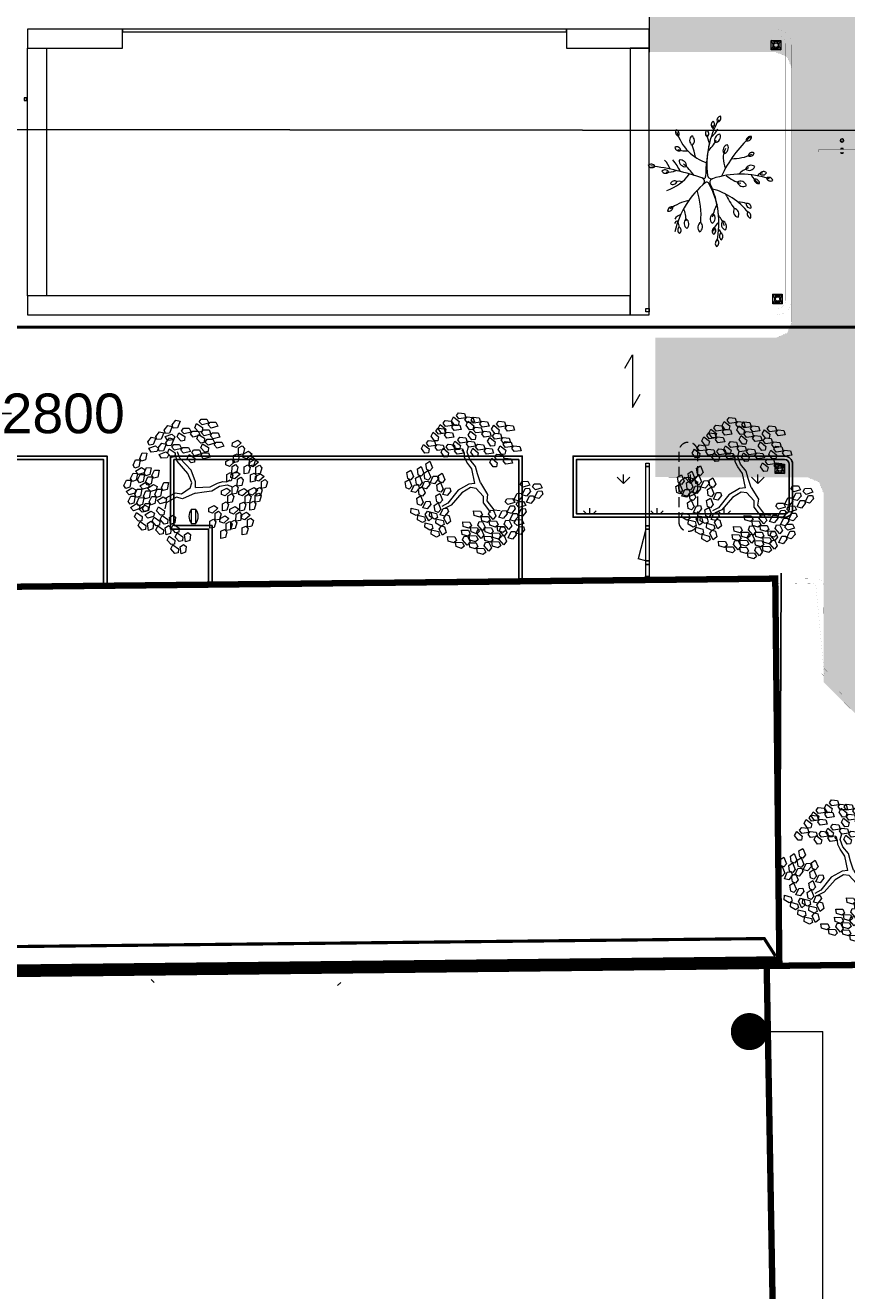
# Model space of a CAD drawing. Header units: millimetres. Extents: x 747415 to 1601423, y -236173 to 551995.
# Tile 482 of 549: x 1165717 to 1191618, y 124037 to 163908. Entities that reach past the tile are written whole.
import ezdxf
from ezdxf.lldxf.tags import DXFTag

# ---------------------------------------------------------------- set-up
doc = ezdxf.new("R2010")
doc.units = ezdxf.units.MM
doc.header["$LTSCALE"] = 100
doc.header["$MEASUREMENT"] = 0
doc.linetypes.add('BORDERX2', pattern=[88.9, 25.4, -12.7, 25.4, -12.7, 0, -12.7])
doc.linetypes.add('HIDDEN2', pattern=[4.7625, 3.175, -1.5875])
doc.layers.get('0').update_dxf_attribs({"linetype": 'CONTINUOUS', "lineweight": 0})
doc.layers.get('DEFPOINTS').update_dxf_attribs({"color": 6, "linetype": 'CONTINUOUS', "lineweight": 0})
for name, color, linetype, lineweight in [('T--9021_OPSTALLEN_SPEC_Rondom_gebouw_Z', 8, 'CONTINUOUS', 0), ('T--A9041_VERHARDING_Wegen', 21, 'CONTINUOUS', 0), ('T--A9042_BEPLANTING', 90, 'CONTINUOUS', 0), ('T--L9020_GEBOUWEN', 252, 'CONTINUOUS', 0), ('T--L9032_HEKWERKEN', 7, 'CONTINUOUS', 0), ('T--L9034_TOEGANGEN', 7, 'CONTINUOUS', 0), ('T--L9042_BEPLANTING', 90, 'CONTINUOUS', 0), ('T--L9042_BOMEN', 84, 'CONTINUOUS', 0), ('T--L9052_Hemelwaterafvoer', 130, 'HEMELWATER_AFVOER', 0), ('T--L9053_Water', 240, 'BLUS_WATER_LEIDING', 0), ('T--L9071_TERREINMEUBILAIR_Bank', 250, 'CONTINUOUS', 0), ('T--M9065_BEVEILIGING_Afsluiters', 240, 'CONTINUOUS', 0)]:
    doc.layers.add(name, color=color, linetype=linetype, lineweight=lineweight)
doc.layers.add('T--L9000_PERCELEN', color=4, linetype='BORDERX2')
doc.layers.add('T--L9041_VERHARDING_Wegen', color=7, linetype='CONTINUOUS')
doc.styles.get("Standard").update_dxf_attribs({"font": 'arial.ttf'})
tags = doc.linetypes.add('BLUS_WATER_LEIDING', pattern='A,12.7,-5.08,["BSH",Standard,S=2.54,R=0,X=-2.54,Y=-1.27],-7.62', length=25.4).pattern_tags.tags
tags[6] = DXFTag(74, 10)
tags = doc.linetypes.add('HEMELWATER_AFVOER', pattern='A,12.7,-5.08,["HWA",Standard,S=2.54,R=0,X=-2.54,Y=-1.27],-7.62', length=25.4).pattern_tags.tags
tags[6] = DXFTag(74, 10)
doc.dimstyles.get("Standard").update_dxf_attribs({"dimtxt": 0.18, "dimasz": 500, "dimexe": 0.18, "dimexo": 0.0625, "dimgap": 0.09, "dimtad": 0, "dimtoh": 1, "dimdec": 0, "dimzin": 0, "dimdsep": 46, "dimtxsty": 'Standard', "dimcen": 0.09, "dimadec": 0, "dimazin": 0, "dimtfac": 1, "dimtdec": 0, "dimtofl": 0, "dimtmove": 0, "dimatfit": 3, "dimfxl": 1, "dimtolj": 1, "dimtzin": 0, "dimarcsym": 0})

# ---------------------------------------------------------------- blocks, each defined once
blk = doc.blocks.new('FMEBLOCK8')
at = {"layer": 'T--L9000_PERCELEN', "flags": 128}
blk.add_lwpolyline([(80.41812, -10.793575), (80.19502, -11.000275), (79.98204, -11.217375), (79.7801, -11.445525), (79.59104, -11.68245), (79.41302, -11.92945), (79.24903, -12.18555), (79.097, -12.448475), (78.959, -12.719525), (78.83503, -12.9974), (78.72601, -13.280475), (78.6301, -13.5694), (78.55006, -13.86255), (78.48405, -14.159275), (78.43299, -14.458275), (78.39803, -14.760525), (78.37802, -15.0644), (78.37411, -15.3673), (78.38492, -15.6715), (78.41114, -15.9744), (78.453, -16.27535), (78.50912, -16.57435), (78.58111, -16.86945), (78.66805, -17.160325), (78.76902, -17.4473), (78.88494, -17.728425), (79.01512, -18.003375), (79.15795, -18.2715), (79.31504, -18.5315), (79.48501, -18.783375), (79.66809, -19.026475), (79.86313, -19.2595), (166.62695, -118.250275), (170.81502, -117.9893), (172.64996, -119.8535), (174.41797, -122.567575), (175.33498, -125.5644), (175.33199, -129.0783), (177.77896, -152.066525), (143.32404, -153.153325), (124.91898, -153.708425), (101.19701, -152.5394), (57.80406, -147.921475), (51.18995, -147.2393), (60.34993, -141.66945), (36.61002, -137.8793), (6.12812, -132.982525), (-32.51188, -124.855575), (-75.50601, -115.69935), (-114.67087, -107.24545), (-155.98807, -98.490275), (-201.03702, -88.701275), (-196.19989, -62.437375), (-193.60503, -48.347325), (-183.94089, 5.017675), (-169.50908, 82.338425), (-156.21094, 153.708425), (-153.35296, 153.1556), (-114.78794, 145.603575), (-60.05599, 135.1896), (5.01193, 122.717725), (7.06399, 122.391425), (22.62993, 119.480725), (65.84992, 111.274475), (165.02799, 92.078675), (199.46198, 85.381725), (201.03702, 84.815575), (195.60695, 83.9605), (187.06912, 77.793625), (170.01301, 62.10945), (164.46311, 63.005475), (108.07194, 13.410475), (86.38593, -5.380375)], close=True, dxfattribs=at)
blk = doc.blocks.new('FMEBLOCK10')
at = {"layer": 'T--L9000_PERCELEN', "flags": 128}
blk.add_lwpolyline([(-144.82893, 14.817888), (-145.02397, 15.050913), (-145.20705, 15.294013), (-145.37702, 15.545888), (-145.53411, 15.805888), (-145.67694, 16.074013), (-145.80712, 16.348963), (-145.92304, 16.630088), (-146.02401, 16.917063), (-146.11095, 17.207938), (-146.18294, 17.503038), (-146.23906, 17.802038), (-146.28092, 18.102988), (-146.30714, 18.405888), (-146.31795, 18.710088), (-146.31404, 19.012988), (-146.29403, 19.316863), (-146.25907, 19.619113), (-146.20801, 19.918113), (-146.142, 20.214838), (-146.06196, 20.507988), (-145.96605, 20.796913), (-145.85703, 21.079988), (-145.73306, 21.357863), (-145.59506, 21.628913), (-145.44303, 21.891838), (-145.27904, 22.147938), (-145.10102, 22.394938), (-144.91196, 22.631863), (-144.71002, 22.860013), (-144.49704, 23.077113), (-144.27394, 23.283813), (-138.30613, 28.697013), (-116.62012, 47.487863), (-60.22895, 97.082863), (-54.67905, 96.186838), (-37.62294, 111.871013), (-29.08511, 118.037888), (-23.65504, 118.892963), (-18.79813, 119.658013), (-9.22392, 115.908813), (-1.20911, 112.288963), (0.65504, 110.160863), (101.86102, -5.339912), (110.37999, -16.182887), (130.01394, -40.804887), (146.31795, -61.715062), (145.31699, -62.344912), (128.53504, -71.838162), (109.77095, -81.221887), (96.853, -87.145012), (86.75508, -91.497087), (65.77494, -99.458937), (35.85286, -109.074062), (-3.25703, -117.914062), (-11.3781, -119.658012), (-17.09406, -117.515937), (-48.71308, -83.590162), (-53.87704, -83.911912), (-58.06511, -84.172887)], close=True, dxfattribs=at)
blk = doc.blocks.new('*D100')
at = {"layer": 'DEFPOINTS', "color": 0, "transparency": 16777216}
for p in [(1161987, 156813), (1164787, 152121), (1164787, 151672)]:
    blk.add_point(p, dxfattribs=at)
at = {"layer": 'T--M9065_BEVEILIGING_Afsluiters', "color": 0, "lineweight": -2, "transparency": 16777216}
for p, q in [((1161987, 156813), (1161987, 151672)), ((1164787, 152121), (1164787, 151672)), ((1162487, 151672), (1164287, 151672)), ((1164787, 151672), (1165287, 151672))]:
    blk.add_line(p, q, dxfattribs=at)
at = {"layer": 'T--M9065_BEVEILIGING_Afsluiters', "color": 0, "transparency": 16777216}
for points in [[(1162487, 151755), (1162487, 151588), (1161987, 151672)], [(1164287, 151755), (1164287, 151588), (1164787, 151672)]]:
    blk.add_solid(points, dxfattribs=at)
at = {"layer": 'T--M9065_BEVEILIGING_Afsluiters', "color": 0, "lineweight": 0, "transparency": 16777216, "insert": (1166912, 151672), "char_height": 1250, "attachment_point": 5}
blk.add_mtext('\\A1;2800', dxfattribs=at)
blk = doc.blocks.new('L', base_point=(1.368, 0.591))
for p, q in [((1.281, 0.65), (1.312, 0.675)), ((1.312, 0.675), (1.342, 0.621)), ((1.275, 0.567), (1.306, 0.592)), ((1.288, 0.517), (1.275, 0.567)), ((1.294, 0.6), (1.281, 0.65)), ((1.322, 0.591), (1.294, 0.6)), ((1.306, 0.592), (1.336, 0.538)), ((1.342, 0.621), (1.322, 0.591)), ((1.356, 0.548), (1.391, 0.554)), ((1.391, 0.554), (1.404, 0.527)), ((1.317, 0.508), (1.288, 0.517)), ((1.336, 0.538), (1.317, 0.508)), ((1.337, 0.489), (1.356, 0.548)), ((1.376, 0.484), (1.337, 0.489)), ((1.404, 0.527), (1.376, 0.484))]:
    blk.add_line(p, q)
blk = doc.blocks.new('boom40')
for p, q in [((1284, 1530), (1366, 1774)), ((-1946, 554), (-2339, 820)), ((-1946, 798), (-2318, 1020)), ((-911, 665), (-1946, 798)), ((683, 621), (890, 1109)), ((890, 1109), (1076, 1397)), ((932, 510), (1118, 1042)), ((1076, 1397), (1284, 1530)), ((1118, 1042), (1428, 1419)), ((1428, 1419), (1780, 1530)), ((-932, 377), (-1946, 554)), ((-372, 89), (-932, 377)), ((-228, 288), (-911, 665)), ((-228, -244), (-372, 89)), ((0, 0), (-228, 288)), ((0, 0), (683, 621)), ((207, -289), (600, 155)), ((600, 155), (932, 510)), ((-228, -244), (-414, -865)), ((207, -289), (-186, -1065)), ((-766, -1087), (-1056, -1797)), ((-538, -1220), (-807, -1907)), ((-414, -865), (-766, -1087)), ((-186, -1065), (-538, -1220)), ((-807, -1907), (-642, -2262))]:
    blk.add_line(p, q)
for p, xscale, yscale, zscale, rotation in [((-1759, 3260), 7200.000000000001, 7200.000000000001, 7200.000000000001, 295.0165150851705), ((331, 3260), 7199.999999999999, 7199.999999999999, 7199.999999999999, 190.1248425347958), ((1304, 3149), 7199.999999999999, 7199.999999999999, 7199.999999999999, 190.1248425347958), ((-1221, 2816), 7200.000000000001, 7200.000000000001, 7200.000000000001, 295.0165150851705), ((-662, 2528), 7200.000000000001, 7200.000000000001, 7200.000000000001, 295.0165150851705), ((1945, 3016), 7199.999999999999, 7199.999999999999, 7199.999999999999, 190.1248425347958), ((2794, 2550), 7199.999999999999, 7199.999999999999, 7199.999999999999, 190.1248425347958), ((-3146, 1930), 7199.999999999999, 7199.999999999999, 7199.999999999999, 347.8021081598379), ((-2256, 2107), 7200.000000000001, 7200.000000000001, 7200.000000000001, 295.0165150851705), ((766, 2084), 7199.999999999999, 7199.999999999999, 7199.999999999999, 190.1248425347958), ((1532, 1685), 7199.999999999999, 7199.999999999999, 7199.999999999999, 190.1248425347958), ((3043, 1619), 7199.999999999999, 7199.999999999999, 7199.999999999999, 190.1248425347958), ((-2070, 931), 7200.000000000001, 7200.000000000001, 7200.000000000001, 295.0165150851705), ((-890, 1463), 7200.000000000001, 7200.000000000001, 7200.000000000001, 295.0165150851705), ((2587, 1175), 7199.999999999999, 7199.999999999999, 7199.999999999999, 190.1248425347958), ((-3477, 710), 7199.999999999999, 7199.999999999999, 7199.999999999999, 347.8021081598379), ((-2732, 820), 7199.999999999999, 7199.999999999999, 7199.999999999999, 347.8021081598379), ((1739, 488), 7199.999999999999, 7199.999999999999, 7199.999999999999, 190.1248425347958), ((2877, -67), 7199.999999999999, 7199.999999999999, 7199.999999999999, 190.1248425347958), ((3663, 110), 7199.999999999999, 7199.999999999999, 7199.999999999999, 190.1248425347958), ((1821, -865), 7199.999999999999, 7199.999999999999, 7199.999999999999, 190.1248425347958), ((2773, -910), 7199.999999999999, 7199.999999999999, 7199.999999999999, 190.1248425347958), ((-310, -2284), 7200.000000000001, 7200.000000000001, 7200.000000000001, 66.16076666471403), ((1118, -2528), 7200.000000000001, 7200.000000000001, 7200.000000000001, 66.16076666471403), ((-1138, -3460), 7200.000000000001, 7200.000000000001, 7200.000000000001, 66.16076666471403), ((-103, -2971), 7200.000000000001, 7200.000000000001, 7200.000000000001, 66.16076666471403), ((1387, -3282), 7200.000000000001, 7200.000000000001, 7200.000000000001, 66.16076666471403)]:
    blk.add_blockref('L', p, dxfattribs=dict(xscale=xscale, yscale=yscale, zscale=zscale, rotation=rotation))
at = {"xscale": 7200, "yscale": 7200, "zscale": 7200}
for p in [(-3353, -887), (-2070, -1220), (-2546, -1419), (-1118, -1441), (-2980, -2240), (-2132, -2839), (-1656, -2572), (-1138, -2617)]:
    blk.add_blockref('L', p, dxfattribs=at)
blk = doc.blocks.new('boom26')
for centre, radius, start, end in [((156, 1905), 133, 103.0821, 209.3601), ((10, 1969), 133, 283.0821, 29.3601), ((-37, 1751), 133, 129.691, 235.969), ((2714, 861), 2847, 157.8706, 194.6902), ((-196, 1743), 133, 309.691, 55.969), ((26, 1694), 147, 169.7791, 241.1753), ((186, 1475), 133, 83.1766, 189.4546), ((70, 1585), 133, 263.1766, 9.4546), ((-1164, 1406), 133, 161.751, 268.029), ((-1294, 1315), 133, 341.751, 88.029), ((1710, 3800), 3830, 218.5331, 241.7877), ((-659, 1432), 133, 149.5314, 255.8094), ((-806, 1371), 133, 329.5314, 75.8094), ((-2076, 885), 1446, 355.513, 21.8929), ((-200, 1372), 190, 139.2589, 245.537), ((-422, 1323), 190, 319.2589, 65.537), ((368, 1462), 698, 193.8405, 224.247), ((-363, 2001), 689, 293.5336, 321.1072), ((2323, -556), 2147, 124.9862, 161.6941), ((937, 1172), 133, 82.8871, 189.1651), ((822, 1283), 133, 262.8871, 9.1651), ((1196, 1148), 133, 56.6076, 162.8856), ((1142, 1298), 133, 236.6076, 342.8856), ((-925, 1385), 1141, 314.8692, 341.5947), ((280, 1008), 190, 103.0821, 209.3601), ((72, 1099), 190, 283.0821, 29.3601), ((1402, 856), 666, 151.7973, 176.9648), ((1118, 714), 190, 56.6076, 162.8856), ((1041, 929), 190, 236.6076, 342.8856), ((-1944, 389), 133, 4.7677, 111.0458), ((-1859, 524), 133, 184.7677, 291.0458), ((-332, 2833), 2847, 236.9681, 273.6695), ((-1942, -192), 689, 32.5366, 60.1102), ((-1361, 279), 190, 2.7217, 108.9997), ((-1233, 467), 190, 182.7217, 288.9997), ((-996, 509), 190, 9.3193, 115.5973), ((-891, 711), 190, 189.3193, 295.5973), ((-625, 1194), 680, 239.8131, 293.7836), ((-543, 3036), 2707, 291.933, 303.1444), ((1664, -421), 868, 103.3279, 127.7935), ((1477, 301), 190, 51.1528, 157.4308), ((1421, 522), 190, 231.1528, 337.4308), ((-1757, 177), 133, 28.2156, 134.4936), ((-1733, 334), 133, 208.2156, 314.4936), ((-1661, 385), 147, 248.8767, 308.1371), ((-1473, -25), 133, 36.8567, 143.1347), ((-1473, 134), 133, 216.8567, 323.1347), ((-2097, 3334), 3360, 281.2858, 286.2361), ((-2517, -1438), 2188, 42.6505, 54.2085), ((357, 5738), 5830, 254.944, 265.3042), ((-158, 112), 120, 273.6695, 14.6232), ((75, 169), 120, 194.6902, 292.0411), ((113, -52), 60, 117.4844, 215.9239), ((1151, -2047), 2309, 90.4669, 117.4844), ((1189, -2582), 2847, 74.9681, 112.0411), ((1842, 2142), 2188, 240.6505, 252.2085), ((1190, -41), 190, 26.4801, 132.7581), ((1231, 182), 190, 206.4801, 312.7581), ((1703, 470), 412, 210.4763, 257.4087), ((1592, 11), 133, 26.4801, 132.7581), ((1621, 167), 133, 206.4801, 312.7581), ((1697, 158), 147, 86.8767, 146.1371), ((1788, 224), 133, 36.861, 143.139), ((1788, 383), 133, 216.861, 323.139), ((1976, 82), 133, 26.4801, 132.7581), ((2005, 239), 133, 206.4801, 312.7581), ((-1908, 529), 1458, 283.3232, 338.4729), ((-1280, -546), 190, 36.861, 143.139), ((-421, -3045), 2707, 97.0317, 105.1444), ((7467, -3319), 8174, 157.2295, 169.1278), ((-125, -132), 60, 337.2295, 85.3042), ((26, -237), 120, 37.8277, 157.4981), ((2370, 1583), 2847, 215.9239, 253.3681), ((935, -2818), 2533, 81.5413, 104.631), ((1437, -452), 190, 26.4801, 132.7581), ((1478, -228), 190, 206.4801, 312.7581), ((-1280, -319), 190, 216.861, 323.139), ((-1630, -622), 666, 335.8015, 3.4272), ((-500, -847), 190, 80.7132, 186.9912), ((-657, -682), 190, 260.7132, 6.9912), ((1341, -2672), 2707, 124.198, 134.5901), ((-1217, -1717), 1511, 15.1971, 49.2879), ((2197, -385), 1621, 189.2555, 212.2447), ((1291, -2554), 1791, 91.6796, 104.4588), ((1328, -877), 190, 38.5051, 144.7832), ((1321, -650), 190, 218.5051, 324.7832), ((-1520, -957), 133, 52.7003, 158.9783), ((-1563, -803), 133, 232.7003, 338.9783), ((-978, -935), 133, 94.7219, 200.9999), ((-1113, -850), 133, 274.7219, 20.9999), ((-248, -1844), 689, 104.6024, 132.176), ((590, -2837), 2188, 114.7162, 126.2743), ((-804, -1188), 476, 345.8111, 23.9227), ((90, -1073), 133, 139.2589, 245.537), ((237, -925), 259, 156.2605, 200.3773), ((-66, -1107), 133, 319.2589, 65.537), ((899, -1202), 133, 160.9227, 267.2007), ((767, -1291), 133, 340.9227, 87.2007), ((1371, -846), 351, 193.7041, 232.3597), ((1364, -1015), 147, 182.1991, 241.4596), ((1406, -1337), 340, 87.2638, 117.1832), ((1513, -1078), 133, 36.8567, 143.1347), ((1513, -919), 133, 216.8567, 323.1347), ((-275, -1349), 133, 114.555, 220.833), ((-431, -1315), 133, 294.555, 40.833), ((-479, -1770), 133, 114.871, 221.149), ((-635, -1737), 133, 294.871, 41.149)]:
    blk.add_arc(centre, radius, start, end)
blk = doc.blocks.new('*U331')
at = {"layer": 'T--L9071_TERREINMEUBILAIR_Bank', "linetype": 'Continuous'}
h = blk.add_hatch(color=7, dxfattribs=at)
edge = h.paths.add_edge_path()
edge.add_arc((0, 0), 300, 0, 360)
at = {"layer": 'T--L9071_TERREINMEUBILAIR_Bank', "linetype": 'HIDDEN2'}
blk.add_lwpolyline([(300, 1100, 0.414214), (0, 1400, 0.414214), (-300, 1100), (-300, -1100, 0.414214), (0, -1400, 0.414214), (300, -1100)], format="xyb", close=True, dxfattribs=at)
at = {"layer": 'T--L9071_TERREINMEUBILAIR_Bank', "color": 7, "linetype": 'Continuous'}
blk.add_circle((0, 0), 300, dxfattribs=at)
blk = doc.blocks.new('Afvalbak')
at = {"layer": 'T--L9071_TERREINMEUBILAIR_Bank', "linetype": 'Continuous'}
blk.add_lwpolyline([(-65, 0), (65, 0), (65, -460), (-65, -460)], close=True, dxfattribs=at)
for centre, start, end in [((225.625, -230), 141.641984, 218.358016), ((-225.625, -230), 321.641984, 38.358016)]:
    blk.add_arc(centre, 370.625, start, end, dxfattribs=at)
blk = doc.blocks.new('*U179')
at = {"layer": 'T--L9071_TERREINMEUBILAIR_Bank', "linetype": 'Continuous'}
for points in [[(-300, 0), (0, 0), (0, -300), (-300, -300)], [(-191, -50), (-250, -109), (-250, -191), (-191, -250), (-109, -250), (-50, -191), (-50, -109), (-109, -50)]]:
    blk.add_lwpolyline(points, close=True, dxfattribs=at)
for points in [[(-109, -50), (0, 0)], [(-50, -109), (0, 0)], [(-250, -109), (-300, 0)], [(-191, -50), (-300, 0)], [(-250, -191), (-300, -300)], [(-191, -250), (-300, -300)], [(-109, -250), (0, -300)], [(-50, -191), (0, -300)]]:
    blk.add_lwpolyline(points, dxfattribs=at)
blk.add_circle((-150, -150), 70, dxfattribs=at)

msp = doc.modelspace()

# ---------------------------------------------------------------- hatches: boundary and pattern name
at = {"layer": 'T--A9041_VERHARDING_Wegen'}
h = msp.add_hatch(dxfattribs=at)
h.set_pattern_fill('AR-HBONE', color=256, scale=100, style=0)
h.paths.add_polyline_path([(1157219.877, 186989.02), (1166013.356, 188713.845), (1171076.5, 182434.5), (1191537.356, 182434.5), (1191537.356, 190613.845), (1191120.175, 198269.487), (1192222.6, 243789.818), (1212387.27, 243997.91), (1211269.113, 199451.254), (1213661.693, 196083.121), (1212680.034, 153087.458), (1212973.022, 136685.342), (1196565.863, 137581.2), (1190892.469, 143209.936), (1190892.469, 149163.108), (1190746.023, 149516.661), (1190392.469, 149663.108), (1185587.356, 149671.978), (1185587.356, 154063.108), (1189387.356, 154063.108), (1189740.909, 154209.554), (1189887.356, 154563.108), (1189887.356, 162563.108), (1189740.909, 162916.661), (1189387.356, 163063.108), (1185387.356, 163063.108), (1185387.356, 165563.108), (1189387.356, 165563.108), (1189740.909, 165709.554), (1189887.356, 166063.108), (1189887.356, 175563.108), (1189740.909, 175916.661), (1189387.356, 176063.108), (1166029.628, 176063.108)])
h.paths.add_polyline_path([(1196096.768, 199110.827), (1206644.871, 200894.085), (1207611.99, 238894.35), (1197115.39, 239158.411)], flags=16)
h.paths.add_polyline_path([(1196893.953, 191994.411), (1204362.7, 190673.157), (1205797.433, 189223.819), (1206187.356, 187222.07), (1205806.518, 166130.186), (1202755.076, 152437.2), (1196650.761, 153995.189)], flags=16)
h.paths.add_polyline_path([(1195756.125, 149888.887), (1196243.5, 147133), (1197847.5, 144918.5), (1200253.698, 143574.766), (1207742.785, 143170.331), (1207742.785, 146829.562)], flags=16)
at = {"layer": 'T--A9042_BEPLANTING'}
h = msp.add_hatch(dxfattribs=at)
h.set_pattern_fill('GRASS', color=256, scale=1500, style=0)
edge = h.paths.add_edge_path()
edge.add_line((1194589.183, 247525.193), (1194593.64, 247264.881))
edge.add_line((1194593.64, 247264.881), (1189597.042, 247120.843))
edge.add_line((1189597.042, 247120.843), (1179615.176, 246734.424))
edge.add_line((1179615.176, 246734.424), (1169673.169, 246260.926))
edge.add_line((1169673.169, 246260.926), (1159743.156, 245284.429))
edge.add_line((1159743.156, 245284.429), (1149794.302, 244232.037))
edge.add_line((1149794.302, 244232.037), (1139904.319, 243419.621))
edge.add_line((1139904.319, 243419.621), (1138613.747, 243325.021))
edge.add_line((1138613.747, 243325.021), (1135690.007, 243117.197))
edge.add_line((1135690.007, 243117.197), (1132771.926, 242932.503))
edge.add_line((1132771.926, 242932.503), (1129859.398, 242758.599))
edge.add_line((1129859.398, 242758.599), (1126616.556, 242566.575))
edge.add_line((1126616.556, 242566.575), (1123385.964, 242364.695))
edge.add_line((1123385.964, 242364.695), (1120184.728, 242139.833))
edge.add_line((1120184.728, 242139.833), (1117014.113, 241880.011))
edge.add_line((1117014.113, 241880.011), (1113876.289, 241570.228))
edge.add_line((1113876.289, 241570.228), (1110773.76, 241198.319))
edge.add_line((1110773.76, 241198.319), (1107692.214, 240764.72))
edge.add_line((1107692.214, 240764.72), (1104624.361, 240306.925))
edge.add_line((1104624.361, 240306.925), (1101572.465, 239835.828))
edge.add_line((1101572.465, 239835.828), (1100403.086, 239650.924))
edge.add_line((1100403.086, 239650.924), (1097780.987, 239217.99))
edge.add_line((1097780.987, 239217.99), (1095157.329, 238732.83))
edge.add_line((1095157.329, 238732.83), (1092526.922, 238274.052))
edge.add_line((1092526.922, 238274.052), (1089457.602, 237766.051))
edge.add_line((1089457.602, 237766.051), (1086388.73, 237224.846))
edge.add_line((1086388.73, 237224.846), (1083401.545, 236651.668))
edge.add_line((1083401.545, 236651.668), (1080469.385, 236024.459))
edge.add_line((1080469.385, 236024.459), (1077519.444, 235269.823))
edge.add_line((1077519.444, 235269.823), (1074567.867, 234454.498))
edge.add_line((1074567.867, 234454.498), (1071611.505, 233602.32))
edge.add_line((1071611.505, 233602.32), (1068661.406, 232725.291))
edge.add_line((1068661.406, 232725.291), (1065719.424, 231822.381))
edge.add_line((1065719.424, 231822.381), (1062684.54, 230856.109))
edge.add_line((1062684.54, 230856.109), (1059866.196, 229920.836))
edge.add_line((1059866.196, 229920.836), (1056845.381, 228880.035))
edge.add_line((1056845.381, 228880.035), (1054034.15, 227860.451))
edge.add_line((1054034.15, 227860.451), (1051908.682, 227043.859))
edge.add_line((1051908.682, 227043.859), (1051192.354, 226766.278))
edge.add_line((1051192.354, 226766.278), (1050671.69, 226564.519))
edge.add_line((1050671.69, 226564.519), (1049927.631, 226262.62))
edge.add_line((1049927.631, 226262.62), (1049070.32, 225903.54))
edge.add_line((1049070.32, 225903.54), (1048360.834, 225606.376))
edge.add_line((1048360.834, 225606.376), (1045574.185, 224396.868))
edge.add_line((1045574.185, 224396.868), (1042746.023, 223102.062))
edge.add_line((1042746.023, 223102.062), (1039916.204, 221736.561))
edge.add_line((1039916.204, 221736.561), (1037264.038, 220364.549))
edge.add_line((1037264.038, 220364.549), (1036639.036, 220037.907))
edge.add_line((1036639.036, 220037.907), (1035761.731, 219567.084))
edge.add_line((1035761.731, 219567.084), (1034455.173, 218860.02))
edge.add_line((1034455.173, 218860.02), (1031834.519, 217415.207))
edge.add_line((1031834.519, 217415.207), (1029063.532, 215837.52))
edge.add_line((1029063.532, 215837.52), (1026493.513, 214322.916))
edge.add_line((1026493.513, 214322.916), (1023661.374, 212596.81))
edge.add_line((1023661.374, 212596.81), (1021148.701, 211011.913))
edge.add_line((1021148.701, 211011.913), (1018664.489, 209394.723))
edge.add_line((1018664.489, 209394.723), (1016111.63, 207674.051))
edge.add_line((1016111.63, 207674.051), (1013541.964, 205866.676))
edge.add_line((1013541.964, 205866.676), (1011054.819, 204060.939))
edge.add_line((1011054.819, 204060.939), (1008551.61, 202180.933))
edge.add_line((1008551.61, 202180.933), (1006071.977, 200261.271))
edge.add_line((1006071.977, 200261.271), (1003623.026, 198305.877))
edge.add_line((1003623.026, 198305.877), (1001255.469, 196356.541))
edge.add_line((1001255.469, 196356.541), (998895.97, 194358.237))
edge.add_line((998895.97, 194358.237), (996592.894, 192340.973))
edge.add_line((996592.894, 192340.973), (994271.188, 190253.094))
edge.add_line((994271.188, 190253.094), (992089.799, 188232.713))
edge.add_line((992089.799, 188232.713), (989855.126, 186096.735))
edge.add_line((989855.126, 186096.735), (987565.682, 183840.779))
edge.add_line((987565.682, 183840.779), (985556.73, 181812.43))
edge.add_line((985556.73, 181812.43), (983340.235, 179499.914))
edge.add_line((983340.235, 179499.914), (981234.422, 177237.565))
edge.add_line((981234.422, 177237.565), (979162.94, 174943.215))
edge.add_line((979162.94, 174943.215), (977214.691, 172724.59))
edge.add_line((977214.691, 172724.59), (975036.892, 170165.071))
edge.add_line((975036.892, 170165.071), (973160.412, 167901.106))
edge.add_line((973160.412, 167901.106), (971300.145, 165540.186))
edge.add_line((971300.145, 165540.186), (970653.489, 164750.347))
edge.add_line((970653.489, 164750.347), (969323.906, 163031.694))
edge.add_line((969323.906, 163031.694), (967532.389, 160664.585))
edge.add_line((967532.389, 160664.585), (965620.33, 158124.446))
edge.add_line((965620.33, 158124.446), (963729.485, 155559.861))
edge.add_line((963729.485, 155559.861), (962160.024, 153368.205))
edge.add_line((962160.024, 153368.205), (960583.853, 151476.839))
edge.add_line((960583.853, 151476.839), (957868.106, 147829.141))
edge.add_line((957868.106, 147829.141), (955546.579, 144354.957))
edge.add_line((955546.579, 144354.957), (952781.766, 139999.101))
edge.add_line((952781.766, 139999.101), (950228.309, 135925.671))
edge.add_line((950228.309, 135925.671), (947689.507, 131669.07))
edge.add_line((947689.507, 131669.07), (945836.511, 128467.426))
edge.add_line((945836.511, 128467.426), (939785.242, 117718.876))
edge.add_line((939785.242, 117718.876), (930712.869, 102774.401))
edge.add_line((930712.869, 102774.401), (922173.53, 90199.799))
edge.add_arc((831492.457, 157259.067), 112782.989, 306.60619454, 323.5168236, ccw=False)
edge.add_line((898746.269, 66722.183), (906881.323, 58450.839))
edge.add_arc((1039056.702, -43733.649), 167068.849, 138.06483794, 142.29247104, ccw=False)
edge.add_line((914773.924, 67916.66), (924725.806, 83316.857))
edge.add_line((924725.806, 83316.857), (935036.865, 100427.915))
edge.add_line((935036.865, 100427.915), (938271.243, 105214.41))
edge.add_line((938271.243, 105214.41), (944567.151, 115601.153))
edge.add_line((944567.151, 115601.153), (949536.685, 124088.131))
edge.add_line((949536.685, 124088.131), (954824.472, 132626.587))
edge.add_line((954824.472, 132626.587), (959827.89, 140132.671))
edge.add_line((959827.89, 140132.671), (963059.812, 145135.12))
edge.add_line((963059.812, 145135.12), (965500.197, 148828.356))
edge.add_line((965500.197, 148828.356), (966613.361, 150562.786))
edge.add_line((966613.361, 150562.786), (968025.373, 152669.584))
edge.add_line((968025.373, 152669.584), (969925.147, 155201.552))
edge.add_line((969925.147, 155201.552), (971712.101, 157704.465))
edge.add_line((971712.101, 157704.465), (973307.285, 159791.446))
edge.add_line((973307.285, 159791.446), (974380.773, 161326.936))
edge.add_line((974380.773, 161326.936), (975513.5, 162711.848))
edge.add_line((975513.5, 162711.848), (977022.752, 164676.523))
edge.add_line((977022.752, 164676.523), (979125.989, 167160.936))
edge.add_line((979125.989, 167160.936), (980701.644, 168861.659))
edge.add_line((980701.644, 168861.659), (983077.997, 171627.505))
edge.add_line((983077.997, 171627.505), (985074.319, 173856.029))
edge.add_line((985074.319, 173856.029), (986909.132, 175828.505))
edge.add_line((986909.132, 175828.505), (989063.699, 178159.256))
edge.add_line((989063.699, 178159.256), (991154.428, 180245.145))
edge.add_line((991154.428, 180245.145), (993121.205, 182057.606))
edge.add_line((993121.205, 182057.606), (995324.494, 184142.051))
edge.add_line((995324.494, 184142.051), (997280.219, 186006.612))
edge.add_line((997280.219, 186006.612), (999623.744, 188200.448))
edge.add_line((999623.744, 188200.448), (1002349.065, 190608.065))
edge.add_line((1002349.065, 190608.065), (1004754.956, 192653.066))
edge.add_line((1004754.956, 192653.066), (1007294.928, 194741.918))
edge.add_line((1007294.928, 194741.918), (1008978.786, 196161.928))
edge.add_line((1008978.786, 196161.928), (1011076.047, 197755.95))
edge.add_line((1011076.047, 197755.95), (1013065.241, 199247.814))
edge.add_line((1013065.241, 199247.814), (1015821.037, 201346.882))
edge.add_line((1015821.037, 201346.882), (1017686.716, 202722.52))
edge.add_line((1017686.716, 202722.52), (1020957.031, 204817.97))
edge.add_line((1020957.031, 204817.97), (1023228.197, 206313.401))
edge.add_line((1023228.197, 206313.401), (1026470.58, 208376.744))
edge.add_line((1026470.58, 208376.744), (1028603.548, 209658.432))
edge.add_line((1028603.548, 209658.432), (1030968.801, 211111.637))
edge.add_line((1030968.801, 211111.637), (1032974.557, 212278.47))
edge.add_line((1032974.557, 212278.47), (1034989.373, 213415.47))
edge.add_line((1034989.373, 213415.47), (1036654.679, 214452.728))
edge.add_line((1036654.679, 214452.728), (1038246.03, 215241.653))
edge.add_line((1038246.03, 215241.653), (1039948.347, 216202.761))
edge.add_line((1039948.347, 216202.761), (1041825.775, 217172.039))
edge.add_line((1041825.775, 217172.039), (1043014.131, 217759.859))
edge.add_line((1043014.131, 217759.859), (1045164.207, 218821.145))
edge.add_line((1045164.207, 218821.145), (1047341.541, 219812.404))
edge.add_line((1047341.541, 219812.404), (1050071.07, 221013.985))
edge.add_line((1050071.07, 221013.985), (1051244.22, 221490.97))
edge.add_line((1051244.22, 221490.97), (1052347.556, 221956.97))
edge.add_line((1052347.556, 221956.97), (1053649.506, 222430.47))
edge.add_line((1053649.506, 222430.47), (1054533.126, 222784.97))
edge.add_line((1054533.126, 222784.97), (1056086.056, 223306.47))
edge.add_line((1056086.056, 223306.47), (1057869.317, 223968.97))
edge.add_line((1057869.317, 223968.97), (1060574.556, 224929.97))
edge.add_line((1060574.556, 224929.97), (1063483.693, 225922.97))
edge.add_line((1063483.693, 225922.97), (1065608.903, 226631.593))
edge.add_line((1065608.903, 226631.593), (1069173.064, 227676.47))
edge.add_line((1069173.064, 227676.47), (1072281.977, 228625.637))
edge.add_line((1072281.977, 228625.637), (1075375.394, 229611.47))
edge.add_line((1075375.394, 229611.47), (1077123.927, 230119.62))
edge.add_line((1077123.927, 230119.62), (1080375.394, 230986.97))
edge.add_line((1080375.394, 230986.97), (1082892.594, 231747.063))
edge.add_line((1082892.594, 231747.063), (1087287.423, 232727.295))
edge.add_line((1087287.423, 232727.295), (1089726.851, 233304.236))
edge.add_line((1089726.851, 233304.236), (1092683.446, 233905.227))
edge.add_line((1092683.446, 233905.227), (1095564.394, 234529.046))
edge.add_line((1095564.394, 234529.046), (1098820.303, 235134.124))
edge.add_line((1098820.303, 235134.124), (1101429.17, 235680.801))
edge.add_line((1101429.17, 235680.801), (1102775.394, 235932.97))
edge.add_line((1102775.394, 235932.97), (1105482.445, 236248.973))
edge.add_line((1105482.445, 236248.973), (1107758.807, 236612.397))
edge.add_line((1107758.807, 236612.397), (1110496.735, 236978.709))
edge.add_line((1110496.735, 236978.709), (1115376.091, 237663.748))
edge.add_line((1115376.091, 237663.748), (1120160.891, 238162.648))
edge.add_line((1120160.891, 238162.648), (1122883.614, 238303.454))
edge.add_line((1122883.614, 238303.454), (1125390.669, 238461.915))
edge.add_line((1125390.669, 238461.915), (1128123.405, 238391.97))
edge.add_line((1128123.405, 238391.97), (1132768.171, 238736.47))
edge.add_line((1132768.171, 238736.47), (1135790.587, 239107.966))
edge.add_line((1135790.587, 239107.966), (1138342.94, 239481.456))
edge.add_line((1138342.94, 239481.456), (1142060.43, 239524.47))
edge.add_line((1142060.43, 239524.47), (1147419.918, 239838.053))
edge.add_line((1147419.918, 239838.053), (1152508.673, 240937.759))
edge.add_line((1152508.673, 240937.759), (1161790.445, 241405.25))
edge.add_line((1161790.445, 241405.25), (1166293.104, 242414.317))
edge.add_line((1166293.104, 242414.317), (1170003.913, 243136.47))
edge.add_line((1170003.913, 243136.47), (1182817.631, 243902.97))
edge.add_line((1182817.631, 243902.97), (1191677.387, 244103.47))
edge.add_line((1191677.387, 244103.47), (1200992.076, 244164.47))
edge.add_line((1200992.076, 244164.47), (1212315.556, 244345.47))
edge.add_line((1212315.556, 244345.47), (1212435.36, 247419.97))
edge.add_line((1212435.36, 247419.97), (1205479.36, 247503.517))
edge.add_line((1205479.36, 247503.517), (1202606.248, 247460.622))
edge.add_line((1202606.248, 247460.622), (1194593.64, 247264.881))
h = msp.add_hatch(dxfattribs=at)
h.set_pattern_fill('GRASS', color=256, scale=1500, style=0)
h.set_pattern_definition([(90, (-5486.3, -3261.7), (-1060.6602, 1060.6602), [281.25, -1840.0703]), (45, (-5486.3, -3261.7), (-1060.6602, 1060.6602), [281.25, -1218.75]), (135, (-5486.3, -3261.7), (-1060.6602, -1060.6602), [281.25, -1218.75])])
h.paths.add_polyline_path([(1189799.702, 150083.108, 0.414213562), (1189659.702, 150223.108), (1183097.356, 150223.108), (1183097.356, 148518.133), (1189659.702, 148518.133, 0.414213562), (1189799.702, 148658.133)])

# ---------------------------------------------------------------- linework, layer by layer
at = {"layer": 'T--9021_OPSTALLEN_SPEC_Rondom_gebouw_Z'}
for points in [[(1185387.356, 176023.108), (1185387.356, 163063.108)], [(1165757.356, 161583.108), (1165787.356, 161583.108)]]:
    msp.add_lwpolyline(points, dxfattribs=at)
for points in [[(1165787.356, 163783.108), (1165787.356, 163183.108), (1168787.356, 163183.108), (1168787.356, 163783.108)], [(1168787.356, 163783.108), (1168787.356, 163703.108), (1182787.356, 163703.108), (1182787.356, 163783.108)], [(1185387.356, 163783.108), (1182787.356, 163783.108), (1182787.356, 163183.108), (1185387.356, 163183.108)], [(1165787.356, 163183.108), (1166387.356, 163183.108), (1166387.356, 155383.108), (1165787.356, 155383.108)], [(1184787.356, 154783.108), (1185387.356, 154783.108), (1185387.356, 163183.108), (1184787.356, 163183.108)], [(1165677.356, 161623.108), (1165677.356, 161543.108), (1165757.356, 161543.108), (1165757.356, 161623.108)], [(1165787.356, 155383.108), (1165787.356, 154783.108), (1184787.356, 154783.108), (1184787.356, 155383.108)]]:
    msp.add_lwpolyline(points, close=True, dxfattribs=at)
at = {"layer": 'T--A9041_VERHARDING_Wegen', "const_width": 1}
msp.add_lwpolyline([(1213661.693, 196083.121), (1212680.034, 153087.458), (1212973.022, 136685.342), (1196565.863, 137581.2), (1190892.469, 143209.936), (1190892.469, 149163.108), (1190746.023, 149516.661), (1190392.469, 149663.108), (1185587.356, 149671.978), (1185587.356, 154063.108), (1189387.356, 154063.108), (1189740.909, 154209.554), (1189887.356, 154563.108), (1189887.356, 162563.108), (1189740.909, 162916.661), (1189387.356, 163063.108), (1185387.356, 163063.108), (1185387.356, 165563.108)], dxfattribs=at)
at = {"layer": 'T--L9020_GEBOUWEN', "lineweight": 0}
for p, q in [((1169685.087, 133845.194), (1169783.643, 133743.771)), ((1175562.905, 133650.9), (1175664.329, 133749.456))]:
    msp.add_line(p, q, dxfattribs=at)
at = {"layer": 'T--L9020_GEBOUWEN', "lineweight": 0, "const_width": 200}
msp.add_lwpolyline([(1189492.586, 134475.146), (1150625.062, 134059.075), (1150497.04, 146058.392), (1171760.566, 146286.644), (1171760.566, 146286.644), (1189364.564, 146474.463)], close=True, dxfattribs=at)
at = {"layer": 'T--L9020_GEBOUWEN', "const_width": 200}
msp.add_lwpolyline([(1148231.77, 119334.094), (1189349.43, 119772.782), (1189094.742, 134270.89), (1148077.077, 133833.268)], close=True, dxfattribs=at)
msp.add_lwpolyline([(1189094.742, 134270.89), (1197644.011, 134362.103)], dxfattribs=at)
at = {"layer": 'T--L9032_HEKWERKEN', "const_width": 1}
msp.add_lwpolyline([(1185186.298, 149958.891), (1185286.298, 149958.891), (1185286.298, 155398.888), (1185186.298, 155398.888)], close=True, dxfattribs=at)
at = {"layer": 'T--L9032_HEKWERKEN'}
for points in [[(1185287.356, 154876.659), (1185287.356, 154983.108), (1185387.356, 154983.108), (1185387.356, 154876.659)], [(1185287.356, 150010.21), (1185287.356, 150116.659), (1185387.356, 150116.659), (1185387.356, 150010.21)], [(1185287.356, 148137.014), (1185287.356, 150010.21), (1185387.356, 150010.21), (1185387.356, 148137.014)], [(1185287.356, 148030.565), (1185287.356, 148137.014), (1185387.356, 148137.014), (1185387.356, 148030.565)], [(1185287.356, 147030.565), (1185287.356, 148030.565), (1185387.356, 148030.565), (1185387.356, 147030.565)], [(1185287.356, 146924.116), (1185287.356, 147030.565), (1185387.356, 147030.565), (1185387.356, 146924.116)], [(1185287.356, 146538.478), (1185287.356, 146924.116), (1185387.356, 146924.116), (1185387.356, 146538.478)], [(1185287.356, 146432.03), (1185287.356, 146538.478), (1185387.356, 146538.478), (1185387.356, 146432.03)]]:
    msp.add_lwpolyline(points, close=True, dxfattribs=at)
for points in [[(1184624.138, 153101.686), (1184865.989, 153520.584), (1184865.989, 151870.839), (1185107.84, 152289.737)], [(1185287.356, 148030.565), (1185037.356, 147097.552)], [(1185287.356, 147030.565), (1185037.356, 147097.552)]]:
    msp.add_lwpolyline(points, dxfattribs=at)
at = {"layer": 'T--L9034_TOEGANGEN', "const_width": 1}
msp.add_lwpolyline([(1196357.5, 159995.189), (1196357.5, 159915.189), (1190739.07, 159915.189), (1190739.07, 159995.189)], close=True, dxfattribs=at)
at = {"layer": 'T--L9034_TOEGANGEN', "linetype": 'Continuous'}
for points in [[(1191507.5, 159995.189), (1191507.5, 160030.189), (1191432.5, 160030.189), (1191432.5, 159995.189)], [(1191432.5, 159915.189), (1191432.5, 159880.189), (1191507.5, 159880.189), (1191507.5, 159915.189)]]:
    msp.add_lwpolyline(points, dxfattribs=at)
at = {"layer": 'T--L9041_VERHARDING_Wegen'}
msp.add_line((1189549.665, 146649.653), (1189494.719, 134275.157), dxfattribs=at)
at = {"layer": 'T--L9041_VERHARDING_Wegen', "const_width": 1}
for points in [[(1185387.356, 154783.108), (1189387.356, 154783.108, 0.414213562), (1189887.356, 155283.108), (1189887.356, 163283.108, 0.414213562), (1189387.356, 163783.108), (1185387.356, 163783.108)], [(1185387.356, 154983.108), (1189437.356, 154983.108, 0.414213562), (1189687.356, 155233.108), (1189687.356, 163333.108, 0.414213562), (1189437.356, 163583.108), (1185387.356, 163583.108)], [(1190905.632, 143643.176), (1190892.469, 146230.965, 0.414213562), (1190642.469, 146480.965), (1189364.64, 146467.332)], [(1190692.469, 143617.92), (1190692.469, 146192.079, 0.413163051), (1190552.971, 146332.078), (1189366.218, 146319.416)]]:
    msp.add_lwpolyline(points, format="xyb", dxfattribs=at)
at = {"layer": 'T--L9041_VERHARDING_Wegen'}
for points in [[(1149482.948, 145689.881), (1153341.091, 150333.108), (1168295.35, 150333.108), (1168295.35, 146249.622)], [(1181387.356, 146363.762), (1181387.356, 150333.108), (1170295.35, 150333.108), (1170295.35, 148033.108), (1171495.35, 148033.108), (1171495.35, 146283.815)], [(1149567.553, 145619.582), (1153392.708, 150223.108), (1168185.35, 150223.108), (1168185.35, 146248.47)], [(1181277.356, 146363.762), (1181277.356, 150223.108), (1170405.35, 150223.108), (1170405.35, 148143.108), (1171605.35, 148143.108), (1171605.35, 146284.988)]]:
    msp.add_lwpolyline(points, dxfattribs=at)
for points in [[(1189909.702, 150083.108, 0.414213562), (1189659.702, 150333.108), (1182987.356, 150333.108), (1182987.356, 148408.133), (1189659.702, 148408.133, 0.414213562), (1189909.702, 148658.133)], [(1189799.702, 150083.108, 0.414213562), (1189659.702, 150223.108), (1183097.356, 150223.108), (1183097.356, 148518.133), (1189659.702, 148518.133, 0.414213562), (1189799.702, 148658.133)]]:
    msp.add_lwpolyline(points, format="xyb", close=True, dxfattribs=at)
at = {"layer": 'T--L9041_VERHARDING_Wegen', "const_width": 1}
for points in [[(1190892.469, 144406.677), (1190892.469, 144406.677)], [(1196443.728, 137762.931), (1190692.469, 143617.92)], [(1196587.909, 138005.627), (1190905.632, 143643.176)]]:
    msp.add_lwpolyline(points, dxfattribs=at)
at = {"layer": 'T--L9041_VERHARDING_Wegen'}
msp.add_circle((1191470, 160280.189), 50, dxfattribs=at)
at = {"layer": 'T--L9042_BEPLANTING', "const_width": 1}
msp.add_lwpolyline([(1189366.218, 146319.416), (1190640.945, 146300.578), (1190915.869, 143390.491), (1196443.728, 137762.931), (1213209.656, 137925.16), (1213113.879, 136911.049), (1213068.631, 135210), (1197734.659, 136106.705), (1197644.685, 134372.447), (1189494.742, 134273.026)], close=True, dxfattribs=at)
at = {"layer": 'T--L9052_Hemelwaterafvoer', "ltscale": 2, "const_width": 100}
for points in [[(1086174.444, 130804.701), (1088349.517, 131700.534), (1118953.927, 154398.832), (1225670.756, 154398.832)], [(1189154.232, 119770.699), (1188535.122, 119301.618), (1147729.019, 118866.254), (1147560.19, 134690.33), (1189018.794, 135132.656), (1189368.824, 134583.832)]]:
    msp.add_lwpolyline(points, dxfattribs=at)
at = {"layer": 'T--L9053_Water', "ltscale": 2}
for p, q in [((1188839.567, 132201.469), (1190860.02, 132201.469)), ((1190860.52, 132200.969), (1190860.02, 132201.469)), ((1190860.52, 117510.403), (1190860.52, 132200.969))]:
    msp.add_line(p, q, dxfattribs=at)
at = {"layer": 'T--L9053_Water', "const_width": 583.793}
msp.add_lwpolyline([(1188255.774, 132201.469, 1), (1188839.567, 132201.469, 1)], format="xyb", close=True, dxfattribs=at)

# ---------------------------------------------------------------- block references
at = {"layer": 'T--L9000_PERCELEN', "xscale": 1000.000000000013, "yscale": 1000.000000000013, "zscale": 1000.000000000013, "rotation": 228.6878301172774}
for name, p in [('FMEBLOCK8', (1261816.557, 207860.941)), ('FMEBLOCK10', (1087887.23, 61585.928))]:
    msp.add_blockref(name, p, dxfattribs=at)
at = {"layer": 'T--L9042_BOMEN', "linetype": 'Continuous', "rotation": 273.4399454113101}
msp.add_blockref('boom26', (1187248.5, 159026.5), dxfattribs=at)
at = {"layer": 'T--L9042_BOMEN', "linetype": 'Continuous'}
for p, xscale, yscale, rotation in [((1179888.19, 149476.118), 0.5000000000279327, 0.5000000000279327, 58.77081549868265), ((1171082.061, 149340.228), 0.4999999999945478, 0.4999999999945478, 320.3325561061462), ((1188424.157, 149333.108), 0.5000000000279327, 0.5000000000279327, 58.77081549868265), ((1191651.562, 137279.186), 0.5000000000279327, 0.5000000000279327, 58.77081549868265)]:
    msp.add_blockref('boom40', p, dxfattribs=dict(at, xscale=xscale, yscale=yscale, rotation=rotation))
at = {"layer": 'T--L9071_TERREINMEUBILAIR_Bank'}
for name, p, rotation in [('*U179', (1189537.356, 163433.108), 359.9266564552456), ('*U179', (1189587.356, 155433.108), 359.9266564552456), ('*U331', (1186622.433, 149368.016), 180), ('*U179', (1189659.702, 150083.108), 359.9266564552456)]:
    msp.add_blockref(name, p, dxfattribs=dict(at, rotation=rotation))
msp.add_blockref('Afvalbak', (1171023.198, 148665.51), dxfattribs=at)

# ---------------------------------------------------------------- dimensions: what is measured, and where the dimension line sits
at = {"layer": 'T--M9065_BEVEILIGING_Afsluiters', "color": 5, "lineweight": 0}
dim = msp.add_linear_dim(base=(1164787.356, 151671.755), p1=(1161987.356, 156813.108), p2=(1164787.356, 152120.755), dimstyle='Standard', dxfattribs=at)
dim.commit()
dim.dimension.update_dxf_attribs({"geometry": '*D100', "text_midpoint": (1166912.446, 151671.755)})

doc.saveas('drawing.dxf')
